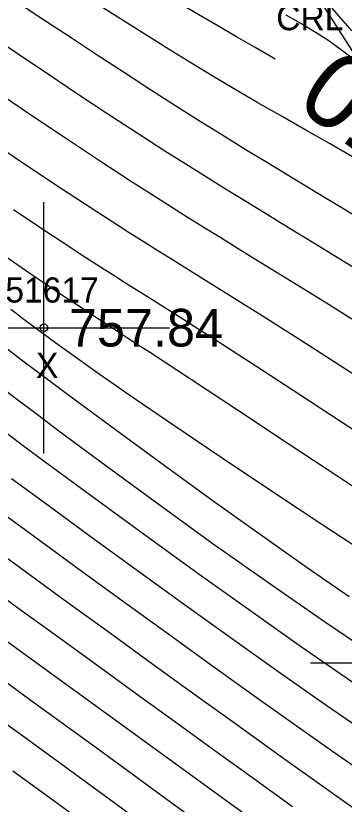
# Model space of a CAD drawing. Extents: x 1378535 to 1380697, y 997729 to 1000024.
# Drawn here: x 1379882.87 to 1379895.96, y 998821.48 to 998852.85 of the extents above; entities that cross this region are included whole.
import ezdxf

# ---------------------------------------------------------------- set-up
doc = ezdxf.new("R2010")
doc.units = 0
for name, color, linetype in [('RD_DTM_Major1', 7, 'Continuous'), ('RD_DTM_Major1_Lbl', 7, 'Continuous'), ('RD_DTM_Minor1', 7, 'Continuous'), ('RD_EX_H2O', 7, 'Continuous'), ('RD_EX_H2O_txCode', 7, 'Continuous'), ('RD_EX_Misc', 7, 'Continuous'), ('RD_EX_Misc_txCode', 7, 'Continuous'), ('RD_EX_TX_Misc_ELEV', 7, 'Continuous'), ('RD_SMD_Locator', 7, 'Continuous')]:
    doc.layers.add(name, color=color, linetype=linetype)

msp = doc.modelspace()

# ---------------------------------------------------------------- linework, layer by layer
at = {"layer": 'RD_DTM_Major1'}
for points in [[(1379893.205, 998851.124), (1379893.141, 998851.161), (1379892.401, 998851.584), (1379891.66, 998852.01), (1379890.915, 998852.443), (1379890.162, 998852.884), (1379889.396, 998853.336), (1379888.613, 998853.803), (1379887.243, 998854.631), (1379885.83, 998855.501), (1379884.39, 998856.407), (1379882.939, 998857.342), (1379881.494, 998858.301)], [(1379901.751, 998835.023), (1379901.447, 998835.226), (1379900.25, 998836.018), (1379899.034, 998836.818), (1379897.813, 998837.617), (1379896.6, 998838.405), (1379895.409, 998839.172), (1379894.255, 998839.91), (1379893.457, 998840.415), (1379892.681, 998840.904), (1379891.92, 998841.38), (1379891.17, 998841.848), (1379890.426, 998842.311), (1379889.684, 998842.773), (1379889.112, 998843.13), (1379888.535, 998843.491), (1379887.948, 998843.86), (1379887.348, 998844.24), (1379886.731, 998844.634), (1379886.093, 998845.044), (1379884.696, 998845.957), (1379883.236, 998846.928), (1379881.755, 998847.927)], [(1379908.733, 998820.498), (1379906.157, 998821.946), (1379903.631, 998823.394), (1379901.219, 998824.822), (1379900.559, 998825.225), (1379899.909, 998825.627), (1379899.267, 998826.03), (1379898.629, 998826.435), (1379897.992, 998826.847), (1379897.351, 998827.265), (1379895.164, 998828.731), (1379892.945, 998830.265), (1379890.735, 998831.829), (1379888.578, 998833.386), (1379886.516, 998834.896), (1379884.591, 998836.322), (1379883.73, 998836.965), (1379882.901, 998837.587), (1379882.096, 998838.195)], [(1379893.897, 998821.371), (1379892.351, 998822.485), (1379890.8, 998823.604), (1379889.243, 998824.729), (1379887.677, 998825.861), (1379886.1, 998827.003), (1379884.51, 998828.156), (1379882.904, 998829.322), (1379881.114, 998830.625)]]:
    msp.add_lwpolyline(points, dxfattribs=at)
at = {"layer": 'RD_DTM_Minor1'}
for points in [[(1379897.144, 998844.42), (1379895.901, 998845.173), (1379894.903, 998845.776), (1379893.923, 998846.368), (1379892.96, 998846.951), (1379892.011, 998847.529), (1379891.074, 998848.105), (1379890.147, 998848.683), (1379889.133, 998849.324), (1379888.125, 998849.971), (1379887.12, 998850.623), (1379886.116, 998851.28), (1379885.11, 998851.941), (1379884.099, 998852.607), (1379883.114, 998853.255)], [(1379896.29, 998847.236), (1379895.369, 998847.761), (1379894.429, 998848.294), (1379893.476, 998848.835), (1379892.514, 998849.386), (1379891.55, 998849.947), (1379890.697, 998850.456), (1379889.842, 998850.975), (1379888.982, 998851.506), (1379888.112, 998852.05), (1379887.227, 998852.609), (1379886.323, 998853.182)], [(1379896.256, 998852.248), (1379895.476, 998853.145)], [(1379896.27, 998851.159), (1379895.796, 998851.524), (1379895.298, 998851.871), (1379894.774, 998852.206), (1379894.224, 998852.538), (1379893.648, 998852.874)], [(1379896.961, 998842.44), (1379895.89, 998843.097), (1379894.813, 998843.756), (1379893.738, 998844.412), (1379892.919, 998844.912), (1379892.103, 998845.411), (1379891.287, 998845.913), (1379890.467, 998846.42), (1379889.642, 998846.937), (1379888.807, 998847.465), (1379887.662, 998848.202), (1379886.502, 998848.96), (1379885.334, 998849.732), (1379884.167, 998850.51), (1379883.008, 998851.287), (1379881.864, 998852.055)], [(1379896.26, 998840.777), (1379895.355, 998841.341), (1379894.45, 998841.903), (1379892.639, 998843.021), (1379891.733, 998843.579), (1379891.039, 998844.008), (1379890.341, 998844.44), (1379889.636, 998844.878), (1379888.921, 998845.327), (1379888.192, 998845.789), (1379887.444, 998846.267), (1379886.162, 998847.101), (1379884.844, 998847.972), (1379883.514, 998848.862), (1379882.195, 998849.753)], [(1379897.408, 998835.65), (1379895.809, 998836.705), (1379894.223, 998837.744), (1379892.694, 998838.739), (1379891.265, 998839.66), (1379890.607, 998840.081), (1379889.979, 998840.481), (1379889.376, 998840.863), (1379888.223, 998841.591), (1379887.664, 998841.943), (1379887.239, 998842.212), (1379886.814, 998842.481), (1379886.386, 998842.753), (1379885.953, 998843.03), (1379885.511, 998843.314), (1379885.059, 998843.607), (1379883.944, 998844.341), (1379882.774, 998845.127)], [(1379897.689, 998833.193), (1379895.737, 998834.49), (1379893.727, 998835.821), (1379891.744, 998837.13), (1379889.872, 998838.36), (1379888.197, 998839.456), (1379887.749, 998839.747), (1379887.324, 998840.024), (1379886.92, 998840.287), (1379886.534, 998840.538), (1379886.164, 998840.778), (1379885.808, 998841.01), (1379885.543, 998841.183), (1379885.283, 998841.353), (1379885.029, 998841.52), (1379884.777, 998841.687), (1379884.527, 998841.853), (1379884.278, 998842.019), (1379883.687, 998842.419), (1379883.087, 998842.831), (1379882.475, 998843.261)], [(1379897.026, 998831.316), (1379895.105, 998832.579), (1379893.104, 998833.903), (1379891.098, 998835.241), (1379889.163, 998836.545), (1379887.372, 998837.768), (1379886.753, 998838.198), (1379886.158, 998838.613), (1379885.582, 998839.02), (1379885.019, 998839.423), (1379884.463, 998839.826), (1379883.907, 998840.234), (1379883.704, 998840.384), (1379883.5, 998840.535), (1379883.295, 998840.688), (1379883.089, 998840.843), (1379882.881, 998841), (1379882.67, 998841.159)], [(1379896.15, 998829.726), (1379894.484, 998830.878), (1379892.659, 998832.163), (1379890.735, 998833.536), (1379888.775, 998834.953), (1379886.838, 998836.368), (1379884.985, 998837.736), (1379884.344, 998838.213), (1379883.719, 998838.681), (1379883.104, 998839.144), (1379882.496, 998839.604)], [(1379905.972, 998820.341), (1379903.643, 998821.684), (1379901.446, 998822.992), (1379900.539, 998823.55), (1379899.66, 998824.104), (1379898.797, 998824.657), (1379897.943, 998825.217), (1379897.086, 998825.789), (1379896.216, 998826.377), (1379894.256, 998827.728), (1379892.231, 998829.151), (1379890.181, 998830.614), (1379888.148, 998832.082), (1379886.173, 998833.522), (1379884.298, 998834.899), (1379883.231, 998835.686), (1379882.207, 998836.446)], [(1379901.548, 998821.23), (1379900.444, 998821.919), (1379899.38, 998822.601), (1379898.34, 998823.284), (1379897.311, 998823.975), (1379896.278, 998824.682), (1379895.227, 998825.411), (1379893.398, 998826.695), (1379891.508, 998828.037), (1379889.588, 998829.413), (1379887.669, 998830.799), (1379885.783, 998832.17), (1379883.961, 998833.501), (1379882.703, 998834.424)], [(1379899.103, 998821.098), (1379897.89, 998821.911), (1379896.69, 998822.734), (1379895.488, 998823.572), (1379894.267, 998824.433), (1379892.538, 998825.662), (1379890.765, 998826.93), (1379888.966, 998828.224), (1379887.162, 998829.528), (1379885.37, 998830.828), (1379883.611, 998832.109), (1379882.17, 998833.162)], [(1379897.444, 998820.538), (1379896.068, 998821.496), (1379894.695, 998822.468), (1379893.311, 998823.456), (1379891.672, 998824.632), (1379890.008, 998825.829), (1379888.327, 998827.041), (1379886.637, 998828.263), (1379884.944, 998829.491), (1379883.257, 998830.717), (1379881.639, 998831.896)], [(1379916.207, 998805.503), (1379914.826, 998806.374), (1379913.429, 998807.241), (1379912.006, 998808.107), (1379910.38, 998809.075), (1379908.721, 998810.051), (1379907.036, 998811.043), (1379905.333, 998812.055), (1379903.622, 998813.096), (1379901.91, 998814.172), (1379900.118, 998815.346), (1379898.337, 998816.555), (1379896.57, 998817.787), (1379894.821, 998819.033), (1379893.092, 998820.28), (1379891.386, 998821.518), (1379889.925, 998822.578), (1379888.473, 998823.63), (1379887.02, 998824.683), (1379884.07, 998826.822), (1379882.554, 998827.923)], [(1379914.25, 998804.926), (1379912.814, 998805.823), (1379911.361, 998806.713), (1379909.86, 998807.615), (1379908.336, 998808.521), (1379906.79, 998809.441), (1379905.222, 998810.386), (1379903.631, 998811.366), (1379902.019, 998812.391), (1379900.071, 998813.68), (1379898.107, 998815.026), (1379896.145, 998816.408), (1379894.198, 998817.804), (1379892.284, 998819.194), (1379890.416, 998820.555), (1379889.048, 998821.551), (1379887.701, 998822.531), (1379886.358, 998823.506), (1379885.006, 998824.488), (1379883.628, 998825.488), (1379882.209, 998826.519)], [(1379910.719, 998805.318), (1379909.343, 998806.153), (1379907.952, 998806.991), (1379906.542, 998807.842), (1379905.107, 998808.72), (1379903.639, 998809.636), (1379902.135, 998810.603), (1379900.038, 998812.004), (1379897.892, 998813.489), (1379895.729, 998815.023), (1379893.579, 998816.575), (1379891.472, 998818.111), (1379889.44, 998819.597), (1379888.172, 998820.524), (1379886.93, 998821.43), (1379885.697, 998822.327), (1379883.187, 998824.152), (1379881.876, 998825.105)], [(1379907.568, 998805.463), (1379906.291, 998806.247), (1379904.987, 998807.057), (1379903.646, 998807.908), (1379902.258, 998808.812), (1379900.02, 998810.324), (1379897.694, 998811.948), (1379895.327, 998813.638), (1379892.967, 998815.349), (1379890.661, 998817.034), (1379888.457, 998818.648), (1379887.295, 998819.496), (1379886.161, 998820.321), (1379885.038, 998821.135), (1379883.908, 998821.953), (1379882.754, 998822.785)]]:
    msp.add_lwpolyline(points, dxfattribs=at)
at = {"layer": 'RD_EX_H2O'}
msp.add_lwpolyline([(1379997.837, 998797.598), (1379973.42, 998798.736), (1379923.913, 998826.394), (1379910.472, 998835.943), (1379903.47, 998840.095), (1379899.036, 998847.157), (1379894.474, 998854.271), (1379896.788, 998858.202), (1379884.516, 998866.738), (1379878.138, 998874.325), (1379875.449, 998884.785), (1379871.598, 998891.084), (1379860.034, 998908.13), (1379856.023, 998913.003), (1379850.337, 998908.19)], dxfattribs=at)
at = {"layer": 'RD_EX_Misc'}
for p, q in [((1379883.99, 998835.436), (1379883.99, 998845.436)), ((1379878.99, 998840.436), (1379888.99, 998840.436)), ((1379894.615, 998827.101), (1379904.615, 998827.101))]:
    msp.add_line(p, q, dxfattribs=at)
at = {"layer": 'RD_SMD_Locator'}
msp.add_circle((1379883.99, 998840.436), 0.15, dxfattribs=at)

# ---------------------------------------------------------------- texts
at = {"layer": 'RD_DTM_Major1_Lbl'}
msp.add_text('750', height=3, rotation=143.0361, dxfattribs=at).set_placement((1379901.09, 998847.682))
at = {"layer": 'RD_EX_H2O_txCode'}
msp.add_text('CRL', height=1, dxfattribs=at).set_placement((1379893.246, 998852.271))
at = {"layer": 'RD_EX_Misc_txCode'}
for s, p in [('51617', (1379882.455, 998841.436)), ('X', (1379883.675, 998838.436))]:
    msp.add_text(s, height=1, dxfattribs=at).set_placement(p)
at = {"layer": 'RD_EX_TX_Misc_ELEV'}
msp.add_text('757.84', height=1.5, dxfattribs=at).set_placement((1379884.99, 998839.686))

doc.saveas('drawing.dxf')
